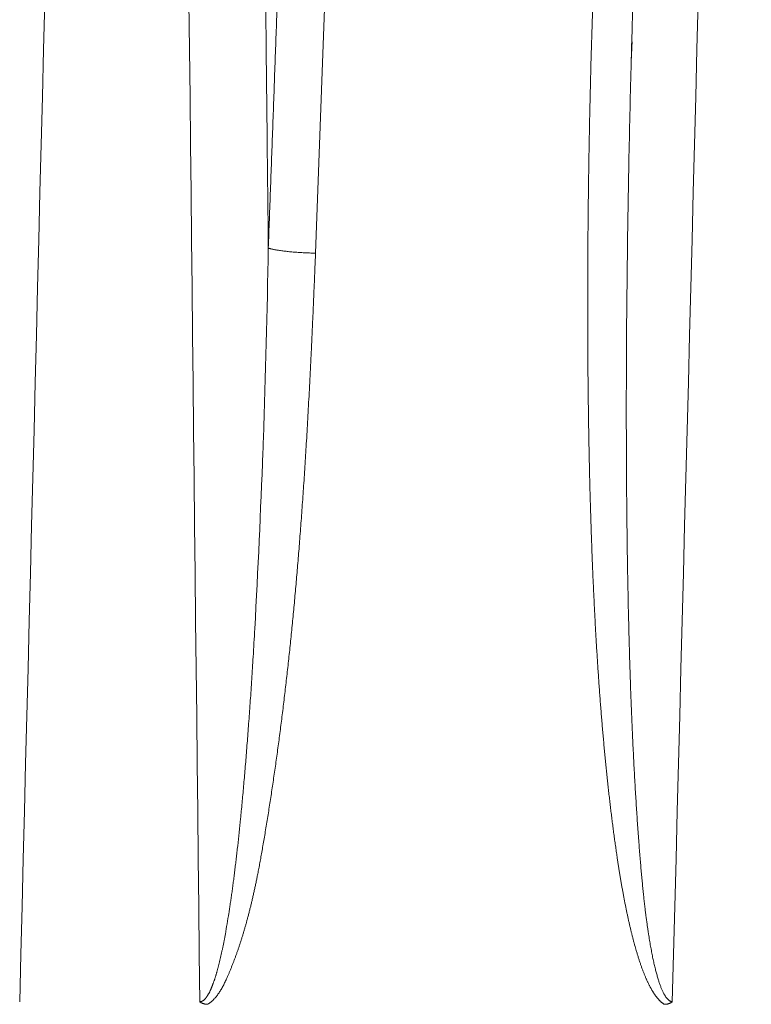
# Model space of a CAD drawing. Header units: millimetres. Extents: x 5437 to 18441, y -4466 to 3128.
# Tile 265 of 497: x 8438 to 8446, y 526 to 537. Entities that reach past the tile are written whole.
import ezdxf

# ---------------------------------------------------------------- set-up
doc = ezdxf.new("R2010")
doc.units = ezdxf.units.MM
doc.layers.add('1', color=7, linetype='Continuous', true_color=0xffffff)
doc.styles.add('TXT08', font='txt.shx', dxfattribs={"width": 0.8, "bigfont": 'gbcbig.shx'})
doc.dimstyles.new('YanXiu', dxfattribs={"dimtxt": 40, "dimasz": 30, "dimexe": 0.66, "dimexo": 0.66, "dimgap": 0.66, "dimtad": 0, "dimdec": 1, "dimdsep": 46, "dimtxsty": 'TXT08', "dimcen": 0, "dimclrd": 256, "dimclre": 165, "dimclrt": 90, "dimazin": 2, "dimtfac": 1, "dimtdec": 1, "dimtofl": 0, "dimtmove": 0, "dimatfit": 3, "dimfxl": 1, "dimlwd": 5, "dimlwe": 13, "dimarcsym": 0})

# ---------------------------------------------------------------- blocks, each defined once
blk = doc.blocks.new('*D35')
at = {"color": 165, "lineweight": 13, "transparency": 16777216}
for p, q in [((8947.864, 668.084), (9114.527, -277.112)), ((8081.233, 515.273), (8247.896, -429.922))]:
    blk.add_line(p, q, dxfattribs=at)
at = {"lineweight": 5, "transparency": 16777216}
for p, q in [((9084.868, -281.671), (8721.139, -345.806)), ((8277.326, -424.063), (8641.055, -359.927))]:
    blk.add_line(p, q, dxfattribs=at)
at = {"lineweight": 20, "transparency": 16777216}
for points in [[(9084, -276.747), (9085.737, -286.595), (9114.413, -276.462)], [(8276.458, -419.139), (8278.194, -428.987), (8247.782, -429.272)]]:
    blk.add_solid(points, dxfattribs=at)
at = {"layer": 'Defpoints', "color": 0, "lineweight": 20, "transparency": 16777216}
for p in [(8947.749, 668.734), (8081.118, 515.923), (9114.413, -276.462)]:
    blk.add_point(p, dxfattribs=at)
at = {"color": 90, "lineweight": 20, "transparency": 16777216, "insert": (8681.097, -352.867), "char_height": 40, "attachment_point": 5, "rotation": 10, "style": 'TXT08'}
blk.add_mtext('880', dxfattribs=at)
blk = doc.blocks.new('*D38')
at = {"color": 165, "lineweight": 13, "transparency": 16777216}
blk.add_line((8986.17, 447.037), (8717.324, 399.632), dxfattribs=at)
at = {"lineweight": 5, "transparency": 16777216}
for start, end in [(171.109661, 178.69322), (181.30678, 188.890339)]:
    blk.add_arc((10243.473, 668.734), 1549.032, start, end, dxfattribs=at)
at = {"lineweight": 20, "transparency": 16777216}
for points in [[(8708.118, 908.947), (8717.983, 907.306), (8717.974, 937.72)], [(8717.983, 430.161), (8708.118, 428.52), (8717.974, 399.747)]]:
    blk.add_solid(points, dxfattribs=at)
at = {"layer": 'Defpoints', "color": 0, "lineweight": 20, "transparency": 16777216}
for p in [(7952.772, 1072.646), (8986.82, 890.315), (8697.061, 758.802), (10020.868, 629.482), (8986.82, 447.152)]:
    blk.add_point(p, dxfattribs=at)
at = {"color": 90, "lineweight": 20, "transparency": 16777216, "insert": (8694.44, 668.734), "char_height": 40, "attachment_point": 5, "rotation": 90, "style": 'TXT08'}
blk.add_mtext('20°', dxfattribs=at)
blk = doc.blocks.new('*D40')
at = {"lineweight": 5, "transparency": 16777216}
for start, end in [(104.30221, 139.92848), (150.07152, 185.69779)]:
    blk.add_arc((9169.331, 707.804), 399.627, start, end, dxfattribs=at)
at = {"lineweight": 20, "transparency": 16777216}
for points in [[(9069.556, 1099.933), (9071.661, 1090.157), (9099.936, 1101.36)], [(8776.632, 668.812), (8766.725, 667.446), (8775.775, 638.41)]]:
    blk.add_solid(points, dxfattribs=at)
at = {"layer": 'Defpoints', "color": 0, "lineweight": 20, "transparency": 16777216}
for p in [(8987, 1741.853), (8912.456, 1013.936), (9169.331, 707.804), (8947.749, 668.734), (8081.118, 515.923)]:
    blk.add_point(p, dxfattribs=at)
at = {"color": 90, "lineweight": 20, "transparency": 16777216, "insert": (8841.976, 937.021), "char_height": 40, "attachment_point": 5, "rotation": 55, "style": 'TXT08'}
blk.add_mtext('90°', dxfattribs=at)
blk = doc.blocks.new('*D43')
at = {"color": 165, "lineweight": 13, "transparency": 16777216}
for p, q in [((10020.868, 628.822), (10020.868, -1427.236)), ((8401.118, -46.541), (8401.118, -1427.236))]:
    blk.add_line(p, q, dxfattribs=at)
at = {"lineweight": 5, "transparency": 16777216}
for p, q in [((8431.118, -1426.576), (9141, -1426.576)), ((9990.868, -1426.576), (9280.987, -1426.576))]:
    blk.add_line(p, q, dxfattribs=at)
at = {"lineweight": 20, "transparency": 16777216}
for points in [[(8431.118, -1421.576), (8431.118, -1431.576), (8401.118, -1426.576)], [(9990.868, -1421.576), (9990.868, -1431.576), (10020.868, -1426.576)]]:
    blk.add_solid(points, dxfattribs=at)
at = {"layer": 'Defpoints', "color": 0, "lineweight": 20, "transparency": 16777216}
for p in [(10020.868, 629.482), (8401.118, -45.881), (10020.868, -1426.576)]:
    blk.add_point(p, dxfattribs=at)
at = {"color": 90, "lineweight": 20, "transparency": 16777216, "insert": (9210.993, -1426.576), "char_height": 40, "attachment_point": 5, "style": 'TXT08'}
blk.add_mtext('1619.7', dxfattribs=at)
blk = doc.blocks.new('*D45')
at = {"color": 165, "lineweight": 13, "transparency": 16777216}
for p, q in [((8078.879, 2459.339), (10490.549, 2459.339)), ((8614.278, -4.077), (10490.549, -4.077))]:
    blk.add_line(p, q, dxfattribs=at)
at = {"lineweight": 5, "transparency": 16777216}
for p, q in [((10489.889, 2429.339), (10489.889, 1308.291)), ((10489.889, 25.923), (10489.889, 1146.971))]:
    blk.add_line(p, q, dxfattribs=at)
at = {"lineweight": 20, "transparency": 16777216}
for points in [[(10484.889, 2429.339), (10494.889, 2429.339), (10489.889, 2459.339)], [(10484.889, 25.923), (10494.889, 25.923), (10489.889, -4.077)]]:
    blk.add_solid(points, dxfattribs=at)
at = {"layer": 'Defpoints', "color": 0, "lineweight": 20, "transparency": 16777216}
for p in [(8078.219, 2459.339), (10489.889, 2459.339), (8613.618, -4.077)]:
    blk.add_point(p, dxfattribs=at)
at = {"color": 90, "lineweight": 20, "transparency": 16777216, "insert": (10489.889, 1227.631), "char_height": 40, "attachment_point": 5, "rotation": 90, "style": 'TXT08'}
blk.add_mtext('2463.4', dxfattribs=at)

msp = doc.modelspace()

# ---------------------------------------------------------------- linework, layer by layer
at = {"color": 7, "lineweight": 20}
msp.add_arc((8078.21928, 516.97839), 1942.36096, 17.50812349, 223.34882114, dxfattribs=at)
at = {"layer": '1', "color": 0, "lineweight": 20}
for centre, radius, start, end in [((8013.90589, 96.27159), 600, 26.44604786, 75.16248942), ((8129.33534, 255.52849), 350, 15.8164397, 50.6248452)]:
    msp.add_arc(centre, radius, start, end, dxfattribs=at)
for points, degree in [([(8440.56254, 534.36154), (8440.75145, 539.53743), (8440.94042, 544.7133), (8441.12944, 549.88915), (8441.31852, 555.06499), (8441.50766, 560.2408)], 5), ([(8442.03169, 560.18426), (8441.71745, 551.55791), (8441.40336, 542.93149), (8441.08942, 534.30501)], 3), ([(8438.6415, 559.95811), (8438.35688, 548.62289), (8438.07273, 537.28765), (8437.78906, 525.95238)], 3), ([(8439.79769, 525.9516), (8439.67552, 537.28711), (8439.55351, 548.62261), (8439.43166, 559.95811)], 3), ([(8440.29031, 559.95811), (8440.3447, 554.8388), (8440.39911, 549.71949), (8440.45356, 544.60017), (8440.50804, 539.48086), (8440.56254, 534.36154)], 5), ([(8445.95068, 559.95811), (8445.65642, 548.62296), (8445.36275, 537.28777), (8445.06965, 525.95255)], 3), ([(8444.63089, 537.12452), (8444.62256, 536.85567), (8444.61486, 536.5868), (8444.60784, 536.31792)], 3), ([(8444.61149, 536.45918), (8444.62121, 536.66473)], 1), ([(8444.60784, 536.31792), (8444.59855, 535.96175), (8444.59042, 535.60554), (8444.58353, 535.24931)], 3), ([(8444.58353, 535.24931), (8444.57242, 534.67468), (8444.56456, 534.09998), (8444.56011, 533.52517)], 3), ([(8440.50727, 532.23683), (8440.53108, 532.94516), (8440.54948, 533.65338), (8440.56254, 534.36154)], 3), ([(8444.56011, 533.52517), (8444.55973, 533.4749), (8444.55937, 533.42461), (8444.55904, 533.37433)], 3), ([(8440.50194, 532.08475), (8440.50375, 532.13545), (8440.50553, 532.18614), (8440.50727, 532.23683)], 3), ([(8440.41198, 530.11344), (8440.44681, 530.77066), (8440.47703, 531.42776), (8440.50194, 532.08475)], 3), ([(8440.39341, 529.79882), (8440.39973, 529.90369), (8440.40592, 530.00857), (8440.41198, 530.11344)], 3), ([(8444.59296, 529.79767), (8444.59472, 529.74018), (8444.59652, 529.68269), (8444.59837, 529.62519)], 3), ([(8440.22075, 527.69118), (8440.23148, 527.79183), (8440.24209, 527.89247), (8440.25257, 527.99311)], 3), ([(8444.68083, 527.94456), (8444.68541, 527.88022), (8444.69006, 527.81587), (8444.69476, 527.75152)], 3), ([(8440.08309, 526.70644), (8440.09616, 526.78359), (8440.10921, 526.86073), (8440.1222, 526.93787)], 3), ([(8444.77472, 526.91475), (8444.77909, 526.88237), (8444.78349, 526.84999), (8444.78789, 526.8176)], 3)]:
    msp.add_open_spline(points, degree=degree, dxfattribs=at)
for points, knots in [([(8444.45605, 527.55131), (8444.45293, 527.57233), (8444.44666, 527.61459), (8444.4375, 527.67836), (8444.42846, 527.74283), (8444.41955, 527.80799), (8444.41078, 527.87385), (8444.40214, 527.94041), (8444.39363, 528.00767), (8444.38526, 528.07562), (8444.37702, 528.14428), (8444.36891, 528.21363), (8444.36093, 528.28368), (8444.35309, 528.35442), (8444.34539, 528.42587), (8444.33781, 528.49801), (8444.33037, 528.57085), (8444.32306, 528.64439), (8444.31589, 528.71863), (8444.30884, 528.79356), (8444.30194, 528.86919), (8444.29516, 528.94552), (8444.28852, 529.02255), (8444.28201, 529.10028), (8444.27563, 529.1787), (8444.26939, 529.25782), (8444.26328, 529.33764), (8444.2573, 529.41816), (8444.25146, 529.49937), (8444.24574, 529.58129), (8444.24016, 529.6639), (8444.23472, 529.74721), (8444.22941, 529.83122), (8444.22422, 529.91592), (8444.21918, 530.00132), (8444.21426, 530.08742), (8444.20948, 530.17422), (8444.20483, 530.26172), (8444.20031, 530.34991), (8444.19593, 530.43881), (8444.19168, 530.5284), (8444.18756, 530.61868), (8444.18357, 530.70967), (8444.17972, 530.80135), (8444.176, 530.89374), (8444.17241, 530.98682), (8444.16895, 531.08059), (8444.16563, 531.17507), (8444.16243, 531.27024), (8444.15937, 531.36611), (8444.15644, 531.46268), (8444.15365, 531.55995), (8444.15099, 531.65792), (8444.14845, 531.75658), (8444.14605, 531.85594), (8444.14379, 531.956), (8444.14165, 532.05676), (8444.13965, 532.15821), (8444.13777, 532.26036), (8444.13603, 532.36321), (8444.13443, 532.46676), (8444.13295, 532.57101), (8444.1316, 532.67595), (8444.13039, 532.7816), (8444.12931, 532.88794), (8444.12836, 532.99497), (8444.12754, 533.10271), (8444.12685, 533.21114), (8444.12629, 533.32028), (8444.12587, 533.43011), (8444.12558, 533.54063), (8444.12541, 533.65186), (8444.12538, 533.76378), (8444.12548, 533.8764), (8444.12571, 533.98972), (8444.12607, 534.10374), (8444.12685, 534.28549), (8444.12846, 534.53468), (8444.13153, 534.85099), (8444.13561, 535.16707), (8444.14072, 535.48293), (8444.14685, 535.79856), (8444.15399, 536.11397), (8444.16215, 536.42915), (8444.17132, 536.7441), (8444.1815, 537.05883), (8444.1927, 537.37334), (8444.2049, 537.68762), (8444.21812, 538.00167), (8444.23233, 538.3155), (8444.24756, 538.6291), (8444.26378, 538.94248), (8444.28101, 539.25563), (8444.29924, 539.56855), (8444.31847, 539.88125), (8444.33871, 540.19373), (8444.35988, 540.50598), (8444.37484, 540.71404), (8444.38231, 540.81804)], [0, 0, 0, 0, 0.0048063, 0.00966304, 0.01457027, 0.01952805, 0.02453644, 0.02959551, 0.03470529, 0.03986585, 0.04507723, 0.05033949, 0.05565267, 0.06101682, 0.06643199, 0.07189822, 0.07741555, 0.08298402, 0.08860368, 0.09427457, 0.09999672, 0.10577017, 0.11159495, 0.11747111, 0.12339868, 0.12937768, 0.13540816, 0.14149015, 0.14762367, 0.15380876, 0.16004545, 0.16633376, 0.17267373, 0.17906538, 0.18550874, 0.19200383, 0.19855068, 0.20514931, 0.21179976, 0.21850204, 0.22525617, 0.23206218, 0.2389201, 0.24582994, 0.25279172, 0.25980546, 0.26687119, 0.27398893, 0.28115869, 0.28838049, 0.29565435, 0.3029803, 0.31035834, 0.31778849, 0.32527078, 0.33280521, 0.34039181, 0.34803059, 0.35572156, 0.36346475, 0.37126016, 0.37910781, 0.38700772, 0.3949599, 0.40296435, 0.41102111, 0.41913017, 0.42729156, 0.43550528, 0.44377135, 0.45208978, 0.46046058, 0.46888377, 0.47735935, 0.48588733, 0.49446773, 0.50310056, 0.5269207, 0.55072344, 0.57450904, 0.59827775, 0.62202981, 0.64576547, 0.66948498, 0.69318859, 0.71687654, 0.74054907, 0.76420644, 0.78784889, 0.81147667, 0.83509002, 0.85868918, 0.88227441, 0.90584594, 0.92940402, 0.95294889, 0.97648081, 1, 1, 1, 1]), ([(8441.08942, 534.30501), (8441.08671, 534.23792), (8441.0814, 534.10616), (8441.0733, 533.91212), (8441.06529, 533.7253), (8441.05736, 533.54568), (8441.04953, 533.37327), (8441.0442, 533.26073), (8441.04159, 533.20567)], [0, 0, 0, 0, 0.18304791, 0.35954299, 0.52948547, 0.6928756, 0.84971367, 1, 1, 1, 1]), ([(8444.55904, 533.37433), (8444.55868, 533.3153), (8444.55797, 533.19827), (8444.5572, 533.02432), (8444.55666, 532.85354), (8444.55637, 532.68591), (8444.5563, 532.52145), (8444.55644, 532.36015), (8444.5568, 532.20201), (8444.55736, 532.04704), (8444.55812, 531.89523), (8444.55906, 531.74659), (8444.56017, 531.60111), (8444.56146, 531.45879), (8444.56291, 531.31964), (8444.56451, 531.18365), (8444.56625, 531.05083), (8444.56813, 530.92117), (8444.57014, 530.79468), (8444.57228, 530.67135), (8444.57452, 530.55119), (8444.57688, 530.43419), (8444.57934, 530.32037), (8444.58189, 530.2097), (8444.58453, 530.10221), (8444.58725, 529.99788), (8444.59003, 529.89671), (8444.592, 529.83033), (8444.59296, 529.79767)], [0, 0, 0, 0, 0.04950797, 0.09813245, 0.14587339, 0.19273076, 0.23870452, 0.28379463, 0.32800106, 0.37132378, 0.41376276, 0.45531798, 0.49598941, 0.53577704, 0.57468084, 0.61270081, 0.64983693, 0.68608918, 0.72145758, 0.75594211, 0.78954277, 0.82225957, 0.85409252, 0.88504163, 0.91510691, 0.94428838, 0.97258607, 1, 1, 1, 1]), ([(8441.04159, 533.20567), (8441.03908, 533.15385), (8441.03412, 533.05112), (8441.02644, 532.89842), (8441.01866, 532.74848), (8441.01077, 532.6013), (8441.00277, 532.45688), (8440.99468, 532.31522), (8440.98911, 532.2217), (8440.98635, 532.1754)], [0, 0, 0, 0, 0.15086815, 0.29906527, 0.44459176, 0.58744803, 0.72763452, 0.86515168, 1, 1, 1, 1]), ([(8440.98635, 532.1754), (8440.9838, 532.13332), (8440.97871, 532.04961), (8440.97084, 531.92471), (8440.96282, 531.80115), (8440.95465, 531.67891), (8440.94633, 531.55801), (8440.93785, 531.43845), (8440.92921, 531.32021), (8440.92044, 531.20331), (8440.91441, 531.12583), (8440.91142, 531.08731)], [0, 0, 0, 0, 0.11596809, 0.23072092, 0.34425891, 0.45658248, 0.56769207, 0.67758815, 0.78627116, 0.89374161, 1, 1, 1, 1]), ([(8440.91142, 531.08731), (8440.90859, 531.05156), (8440.90296, 530.98032), (8440.89425, 530.87385), (8440.8854, 530.76815), (8440.87637, 530.66323), (8440.86718, 530.55907), (8440.85783, 530.45568), (8440.84831, 530.35305), (8440.83862, 530.2512), (8440.82878, 530.15012), (8440.82205, 530.083), (8440.81869, 530.04956)], [0, 0, 0, 0, 0.10326792, 0.20580833, 0.30762172, 0.40870855, 0.50906931, 0.60870451, 0.70761465, 0.80580025, 0.90326186, 1, 1, 1, 1]), ([(8440.81869, 530.04956), (8440.81533, 530.01652), (8440.80862, 529.95062), (8440.79828, 529.85206), (8440.78778, 529.75404), (8440.77708, 529.65658), (8440.7662, 529.55967), (8440.75514, 529.46331), (8440.74389, 529.3675), (8440.73246, 529.27224), (8440.72083, 529.17753), (8440.70904, 529.08337), (8440.70099, 529.02079), (8440.69698, 528.98959)], [0, 0, 0, 0, 0.09339974, 0.18629963, 0.27870021, 0.37060207, 0.46200577, 0.55291189, 0.64332103, 0.73323379, 0.82265079, 0.91157264, 1, 1, 1, 1]), ([(8440.25258, 527.99319), (8440.25546, 528.02219), (8440.26129, 528.08098), (8440.26983, 528.17038), (8440.27837, 528.26219), (8440.28689, 528.35639), (8440.29538, 528.453), (8440.30384, 528.55201), (8440.31226, 528.65342), (8440.32065, 528.75723), (8440.32898, 528.86345), (8440.33727, 528.97206), (8440.34551, 529.08308), (8440.35368, 529.1965), (8440.36179, 529.31232), (8440.36984, 529.43054), (8440.3778, 529.55116), (8440.3857, 529.67418), (8440.39082, 529.75701), (8440.39341, 529.79881)], [0, 0, 0, 0, 0.04825515, 0.09783066, 0.14872673, 0.20094353, 0.2544812, 0.30933989, 0.36551972, 0.4230208, 0.48184323, 0.5419871, 0.60345248, 0.66623945, 0.73034807, 0.7957784, 0.86253046, 0.93060432, 1, 1, 1, 1]), ([(8444.59837, 529.62519), (8444.59977, 529.58305), (8444.60256, 529.49945), (8444.60702, 529.37508), (8444.61166, 529.25277), (8444.61649, 529.13251), (8444.6215, 529.0143), (8444.62668, 528.89815), (8444.63204, 528.78405), (8444.63757, 528.67201), (8444.64327, 528.56202), (8444.64913, 528.45409), (8444.65515, 528.34821), (8444.66132, 528.24438), (8444.66765, 528.14261), (8444.67411, 528.0429), (8444.6786, 527.97711), (8444.68083, 527.94456)], [0, 0, 0, 0, 0.07516412, 0.14911389, 0.22184939, 0.2933707, 0.36367791, 0.43277112, 0.50065044, 0.56731598, 0.63276786, 0.69700619, 0.76003113, 0.82184282, 0.88244141, 0.94182707, 1, 1, 1, 1]), ([(8440.69698, 528.98959), (8440.69299, 528.95898), (8440.68503, 528.89789), (8440.67281, 528.8065), (8440.66042, 528.71554), (8440.64782, 528.62501), (8440.63505, 528.53492), (8440.62634, 528.47502), (8440.622, 528.44513)], [0, 0, 0, 0, 0.16852814, 0.33631003, 0.50334691, 0.66964001, 0.83519061, 1, 1, 1, 1]), ([(8440.622, 528.44513), (8440.61777, 528.41638), (8440.60934, 528.359), (8440.59641, 528.27312), (8440.58331, 528.1876), (8440.57002, 528.10244), (8440.55656, 528.01763), (8440.5474, 527.96123), (8440.54283, 527.93309)], [0, 0, 0, 0, 0.16826543, 0.33588963, 0.50287389, 0.66921949, 0.83492776, 1, 1, 1, 1]), ([(8440.54283, 527.93309), (8440.53826, 527.90521), (8440.52931, 527.85066), (8440.51587, 527.77068), (8440.50279, 527.69435), (8440.49006, 527.62167), (8440.47767, 527.55263), (8440.46563, 527.48725), (8440.45396, 527.42551), (8440.44611, 527.38559), (8440.44231, 527.36624)], [0, 0, 0, 0, 0.14724255, 0.2881265, 0.42265332, 0.55082468, 0.67264254, 0.78810918, 0.89722727, 1, 1, 1, 1]), ([(8444.69476, 527.75152), (8444.69698, 527.72228), (8444.70134, 527.66488), (8444.70808, 527.58042), (8444.7148, 527.49924), (8444.72152, 527.42133), (8444.72823, 527.34669), (8444.73493, 527.27532), (8444.7416, 527.20722), (8444.74825, 527.14239), (8444.75487, 527.08084), (8444.76147, 527.02256), (8444.76799, 526.96755), (8444.77252, 526.93199), (8444.77472, 526.91475)], [0, 0, 0, 0, 0.10463804, 0.20539901, 0.30228366, 0.39529283, 0.48442747, 0.5696887, 0.65107775, 0.72859608, 0.80224535, 0.8720275, 0.93794482, 1, 1, 1, 1]), ([(8440.1222, 526.93788), (8440.12499, 526.95589), (8440.13066, 526.99243), (8440.13896, 527.04806), (8440.14726, 527.10527), (8440.15554, 527.16408), (8440.1638, 527.22447), (8440.17203, 527.28645), (8440.18024, 527.35002), (8440.18843, 527.41518), (8440.19658, 527.48192), (8440.2047, 527.55026), (8440.2128, 527.62018), (8440.21808, 527.66734), (8440.22075, 527.69118)], [0, 0, 0, 0, 0.07194509, 0.14595766, 0.22203881, 0.30018957, 0.38041086, 0.46270357, 0.54706848, 0.63350632, 0.72201779, 0.81260351, 0.90526407, 1, 1, 1, 1]), ([(8444.66728, 526.5226), (8444.66426, 526.53302), (8444.65817, 526.55407), (8444.64924, 526.58603), (8444.64037, 526.61864), (8444.63158, 526.65191), (8444.62285, 526.68585), (8444.61419, 526.72045), (8444.60561, 526.75572), (8444.5971, 526.79164), (8444.58865, 526.82823), (8444.58028, 526.86548), (8444.57198, 526.90339), (8444.56375, 526.94196), (8444.55559, 526.9812), (8444.54751, 527.02109), (8444.53949, 527.06165), (8444.53154, 527.10288), (8444.52367, 527.14476), (8444.51586, 527.18731), (8444.50813, 527.23051), (8444.50047, 527.27439), (8444.49288, 527.31892), (8444.48536, 527.36411), (8444.47791, 527.40997), (8444.47054, 527.45649), (8444.46322, 527.50367), (8444.45845, 527.53536), (8444.45605, 527.55131)], [0, 0, 0, 0, 0.03100262, 0.06259157, 0.09476853, 0.12753513, 0.1608929, 0.19484327, 0.22938762, 0.26452726, 0.30026342, 0.33659727, 0.37352995, 0.41106251, 0.44919597, 0.4879313, 0.52726942, 0.56721121, 0.60775753, 0.64890917, 0.69066691, 0.73303148, 0.77600359, 0.81958392, 0.86377311, 0.9085718, 0.95398057, 1, 1, 1, 1]), ([(8440.44231, 527.36624), (8440.43915, 527.35045), (8440.43287, 527.31911), (8440.42323, 527.27252), (8440.41351, 527.22667), (8440.40369, 527.18157), (8440.39377, 527.13723), (8440.38375, 527.09363), (8440.37363, 527.05079), (8440.36341, 527.00869), (8440.3531, 526.96735), (8440.3427, 526.92675), (8440.33559, 526.89997), (8440.33207, 526.88669)], [0, 0, 0, 0, 0.09818251, 0.19490152, 0.29015969, 0.38395982, 0.47630483, 0.56719779, 0.6566419, 0.74464055, 0.83119727, 0.91631578, 1, 1, 1, 1]), ([(8440.33207, 526.88669), (8440.32884, 526.8747), (8440.3224, 526.85083), (8440.3125, 526.81525), (8440.30248, 526.78004), (8440.2923, 526.74521), (8440.28199, 526.71076), (8440.27152, 526.67668), (8440.26093, 526.64297), (8440.2537, 526.62067), (8440.2501, 526.60957)], [0, 0, 0, 0, 0.12894371, 0.25674932, 0.38342229, 0.50896827, 0.63339301, 0.75670245, 0.87890269, 1, 1, 1, 1]), ([(8444.78789, 526.8176), (8444.78969, 526.80509), (8444.79325, 526.78032), (8444.79874, 526.74361), (8444.80427, 526.70772), (8444.80985, 526.67268), (8444.81547, 526.63846), (8444.82115, 526.60507), (8444.82687, 526.57252), (8444.83263, 526.5408), (8444.83844, 526.50992), (8444.84429, 526.47986), (8444.85019, 526.45064), (8444.85612, 526.42225), (8444.8621, 526.3947), (8444.86811, 526.36797), (8444.87417, 526.34208), (8444.88026, 526.31702), (8444.88639, 526.2928), (8444.89256, 526.26941), (8444.89876, 526.24685), (8444.90499, 526.22512), (8444.91126, 526.20423), (8444.91756, 526.18417), (8444.9239, 526.16494), (8444.93026, 526.14654), (8444.93665, 526.12898), (8444.94307, 526.11225), (8444.94952, 526.09635), (8444.956, 526.08128), (8444.9625, 526.06705), (8444.96902, 526.05364), (8444.97557, 526.04107), (8444.98215, 526.02934), (8444.98874, 526.01843), (8444.99536, 526.00835), (8445.002, 525.99911), (8445.00867, 525.99069), (8445.01535, 525.98311), (8445.02205, 525.97636), (8445.02878, 525.97044), (8445.03552, 525.96534), (8445.04229, 525.96108), (8445.04909, 525.95765), (8445.0559, 525.95508), (8445.06274, 525.95328), (8445.06735, 525.95279), (8445.06963, 525.95255)], [0, 0, 0, 0, 0.0404992, 0.08012837, 0.11888816, 0.15677927, 0.19380245, 0.22995852, 0.26524833, 0.29967284, 0.33323303, 0.36592999, 0.39776491, 0.42873906, 0.45885381, 0.48811067, 0.51651129, 0.54405747, 0.57075117, 0.59659457, 0.62159004, 0.64574023, 0.66904808, 0.69151684, 0.71315015, 0.7339521, 0.75392727, 0.77308086, 0.79141875, 0.80894766, 0.82567527, 0.84161043, 0.85676339, 0.87114605, 0.88477235, 0.89765869, 0.90982444, 0.92129267, 0.93209089, 0.94225206, 0.95181573, 0.96082936, 0.96934956, 0.97744333, 0.98518876, 0.99267483, 1, 1, 1, 1]), ([(8439.79769, 525.9516), (8439.79895, 525.95161), (8439.80148, 525.95164), (8439.80529, 525.95203), (8439.80909, 525.95267), (8439.8129, 525.95359), (8439.81671, 525.95477), (8439.82052, 525.95622), (8439.82433, 525.95795), (8439.82815, 525.95994), (8439.83197, 525.9622), (8439.83579, 525.96474), (8439.83961, 525.96754), (8439.84344, 525.97061), (8439.84726, 525.97395), (8439.85109, 525.97756), (8439.85492, 525.98143), (8439.85875, 525.98558), (8439.86258, 525.98999), (8439.86642, 525.99468), (8439.87025, 525.99963), (8439.87409, 526.00485), (8439.87792, 526.01034), (8439.88176, 526.0161), (8439.8856, 526.02213), (8439.88944, 526.02843), (8439.89329, 526.035), (8439.89713, 526.04183), (8439.90097, 526.04894), (8439.90481, 526.05631), (8439.90865, 526.06396), (8439.9125, 526.07187), (8439.91634, 526.08005), (8439.92018, 526.0885), (8439.92403, 526.09722), (8439.92787, 526.10621), (8439.93171, 526.11547), (8439.93555, 526.125), (8439.93939, 526.13479), (8439.94323, 526.14486), (8439.94706, 526.15519), (8439.9509, 526.1658), (8439.95473, 526.17667), (8439.95856, 526.18781), (8439.96239, 526.19923), (8439.96622, 526.21091), (8439.97005, 526.22286), (8439.97387, 526.23508), (8439.97769, 526.24756), (8439.98151, 526.26032), (8439.98533, 526.27335), (8439.98914, 526.28664), (8439.99295, 526.30021), (8439.99676, 526.31404), (8440.00057, 526.32815), (8440.00437, 526.34252), (8440.00816, 526.35716), (8440.01196, 526.37207), (8440.01575, 526.38725), (8440.01953, 526.4027), (8440.02331, 526.41842), (8440.02709, 526.43441), (8440.03086, 526.45066), (8440.03463, 526.46719), (8440.03839, 526.48398), (8440.04215, 526.50105), (8440.0459, 526.51838), (8440.04965, 526.53598), (8440.05339, 526.55385), (8440.05713, 526.57199), (8440.06086, 526.5904), (8440.06458, 526.60908), (8440.0683, 526.62803), (8440.07201, 526.64725), (8440.07572, 526.66673), (8440.07942, 526.68649), (8440.08186, 526.69975), (8440.08308, 526.70643)], [0, 0, 0, 0, 0.00459703, 0.00921438, 0.01387442, 0.01859892, 0.02340874, 0.0283237, 0.03336235, 0.03854193, 0.04387828, 0.04938593, 0.05507808, 0.06096667, 0.0670625, 0.07337533, 0.07991392, 0.08668614, 0.09369912, 0.10095924, 0.10847227, 0.1162434, 0.12427734, 0.13257834, 0.14115025, 0.14999658, 0.15912051, 0.16852494, 0.17821252, 0.18818568, 0.19844664, 0.20899744, 0.21983995, 0.2309759, 0.24240689, 0.25413439, 0.26615977, 0.27848429, 0.29110913, 0.30403539, 0.31726408, 0.33079616, 0.3446325, 0.35877395, 0.37322128, 0.38797522, 0.40303645, 0.41840563, 0.43408334, 0.45007018, 0.46636666, 0.48297331, 0.49989059, 0.51711897, 0.53465888, 0.55251071, 0.57067487, 0.5891517, 0.60794157, 0.6270448, 0.6464617, 0.66619258, 0.68623773, 0.70659741, 0.72727188, 0.7482614, 0.7695662, 0.7911865, 0.81312253, 0.83537449, 0.85794258, 0.88082699, 0.9040279, 0.92754549, 0.95137994, 0.97553139, 1, 1, 1, 1]), ([(8440.2501, 526.60957), (8440.24635, 526.59816), (8440.23887, 526.57544), (8440.22737, 526.54158), (8440.21571, 526.50803), (8440.20386, 526.4748), (8440.19182, 526.44188), (8440.17962, 526.40928), (8440.17129, 526.38771), (8440.16714, 526.37696)], [0, 0, 0, 0, 0.14582942, 0.29065321, 0.43448011, 0.57731903, 0.71917909, 0.86006958, 1, 1, 1, 1]), ([(8444.9791, 525.92321), (8444.9769, 525.92464), (8444.97245, 525.92752), (8444.96591, 525.93217), (8444.95937, 525.93709), (8444.95286, 525.94232), (8444.94636, 525.94784), (8444.93988, 525.95366), (8444.93342, 525.95978), (8444.92698, 525.96619), (8444.92055, 525.9729), (8444.91415, 525.97991), (8444.90776, 525.98721), (8444.90139, 525.99481), (8444.89504, 526.00271), (8444.88871, 526.0109), (8444.88239, 526.01939), (8444.87609, 526.02818), (8444.86982, 526.03726), (8444.86356, 526.04664), (8444.85732, 526.05632), (8444.85109, 526.06629), (8444.84489, 526.07656), (8444.8387, 526.08713), (8444.83253, 526.09799), (8444.82638, 526.10915), (8444.82025, 526.12061), (8444.81413, 526.13237), (8444.80804, 526.14442), (8444.80196, 526.15676), (8444.7959, 526.16941), (8444.78986, 526.18235), (8444.78384, 526.19559), (8444.77784, 526.20912), (8444.77185, 526.22296), (8444.76588, 526.23708), (8444.75993, 526.25151), (8444.754, 526.26623), (8444.74809, 526.28125), (8444.7422, 526.29657), (8444.73632, 526.31218), (8444.73046, 526.32809), (8444.72462, 526.34429), (8444.7188, 526.3608), (8444.713, 526.3776), (8444.70722, 526.39469), (8444.70145, 526.41209), (8444.6957, 526.42978), (8444.68997, 526.44777), (8444.68426, 526.46605), (8444.67857, 526.48463), (8444.67289, 526.50351), (8444.66916, 526.51621), (8444.66728, 526.5226)], [0, 0, 0, 0, 0.0114417, 0.02310837, 0.03501138, 0.04716143, 0.05956859, 0.0722423, 0.08519143, 0.0984243, 0.11194868, 0.12577189, 0.13990075, 0.15434166, 0.16910062, 0.18418324, 0.19959479, 0.21534019, 0.23142407, 0.24785077, 0.26462436, 0.28174867, 0.29922729, 0.3170636, 0.33526079, 0.35382184, 0.37274959, 0.39204669, 0.41171566, 0.43175886, 0.45217855, 0.47297684, 0.49415574, 0.51571715, 0.53766287, 0.5599946, 0.58271398, 0.60582253, 0.62932172, 0.65321295, 0.67749753, 0.70217673, 0.72725175, 0.75272373, 0.77859377, 0.8048629, 0.83153213, 0.85860241, 0.88607464, 0.9139497, 0.94222842, 0.9709116, 1, 1, 1, 1]), ([(8440.16714, 526.37696), (8440.1626, 526.36534), (8440.15374, 526.34269), (8440.14049, 526.30974), (8440.12769, 526.27866), (8440.11533, 526.24946), (8440.10341, 526.22214), (8440.09193, 526.1967), (8440.0809, 526.17314), (8440.0703, 526.15146), (8440.05959, 526.13057), (8440.04853, 526.1102), (8440.03694, 526.09003), (8440.02522, 526.07083), (8440.01336, 526.0526), (8440.00138, 526.03534), (8439.98926, 526.01905), (8439.97701, 526.00373), (8439.96464, 525.98938), (8439.95213, 525.976), (8439.93949, 525.9636), (8439.92671, 525.95215), (8439.9138, 525.9417), (8439.90079, 525.93215), (8439.89183, 525.92651), (8439.88742, 525.92373)], [0, 0, 0, 0, 0.0692432, 0.13494552, 0.19711153, 0.25574663, 0.31085726, 0.36245121, 0.41053795, 0.45512924, 0.4962398, 0.54065288, 0.58360775, 0.62513379, 0.66526349, 0.70403285, 0.74148181, 0.77765466, 0.81260056, 0.84637402, 0.87903542, 0.91065151, 0.94129587, 0.97104928, 1, 1, 1, 1]), ([(8439.88656, 525.92321), (8439.88412, 525.92325), (8439.87927, 525.92333), (8439.87208, 525.92382), (8439.86504, 525.92456), (8439.85816, 525.9256), (8439.85142, 525.92691), (8439.84484, 525.92852), (8439.83841, 525.9304), (8439.83213, 525.93257), (8439.826, 525.93503), (8439.82002, 525.93777), (8439.8142, 525.94079), (8439.80853, 525.9441), (8439.803, 525.94768), (8439.79946, 525.95029), (8439.79769, 525.9516)], [0, 0, 0, 0, 0.07730204, 0.15314634, 0.22765541, 0.30095845, 0.37319115, 0.4444953, 0.5150183, 0.58491248, 0.65433433, 0.72344352, 0.79240192, 0.86137245, 0.93051794, 1, 1, 1, 1]), ([(8445.06963, 525.9516), (8445.06784, 525.95029), (8445.06432, 525.9477), (8445.05892, 525.94413), (8445.05352, 525.94086), (8445.0481, 525.9379), (8445.04267, 525.93524), (8445.03723, 525.9329), (8445.03007, 525.93023), (8445.02081, 525.92755), (8445.00909, 525.92527), (8444.99644, 525.92374), (8444.98769, 525.92342), (8444.98317, 525.92325)], [0, 0, 0, 0, 0.07147615, 0.14117267, 0.20920503, 0.27569739, 0.34078269, 0.40460271, 0.46730777, 0.58792273, 0.71635956, 0.85348193, 1, 1, 1, 1])]:
    msp.add_open_spline(points, degree=3, knots=knots, dxfattribs=at)
msp.add_rational_spline([(8440.56254, 534.36154), (8440.71338, 534.31192), (8441.08942, 534.30501)], [1, 0.796268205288, 1], degree=2, dxfattribs=at)

# ---------------------------------------------------------------- dimensions: what is measured, and where the dimension line sits
at = {"color": 7, "lineweight": 20}
dim = msp.add_linear_dim(base=(10489.88872, 2459.33935), p1=(8613.61836, -4.07679), p2=(8078.21928, 2459.33935), angle=90, dimstyle='YanXiu', dxfattribs=at)
dim.commit()
dim.dimension.update_dxf_attribs({"geometry": '*D45', "text_midpoint": (10489.88872, 1227.63128)})
for base, line1, line2, picture, middle in [((8912.4558, 1013.93631), ((8947.74919, 668.7336), (8081.11836, 515.92321)), ((8987.00035, 1741.85258), (9169.33093, 707.80444)), '*D40', (8841.97585, 937.02094)), ((8697.0612, 758.80181), ((10020.86817, 629.48245), (8986.82003, 447.15186)), ((7952.77189, 1072.64593), (8986.82003, 890.31535)), '*D38', (8694.44048, 668.7336))]:
    dim = msp.add_angular_dim_2l(base=base, line1=line1, line2=line2, dimstyle='YanXiu', dxfattribs=at)
    dim.commit()
    dim.dimension.update_dxf_attribs({"geometry": picture, "text_midpoint": middle})
dim = msp.add_aligned_dim(p1=(8081.11836, 515.92321), p2=(8947.74919, 668.7336), distance=-959.77636, dimstyle='YanXiu', dxfattribs=at)
dim.commit()
dim.dimension.update_dxf_attribs({"geometry": '*D35', "text_midpoint": (8681.09719, -352.86679)})
dim = msp.add_linear_dim(base=(10020.86817, -1426.57588), p1=(8401.11836, -45.88071), p2=(10020.86817, 629.48245), dimstyle='YanXiu', dxfattribs=at)
dim.commit()
dim.dimension.update_dxf_attribs({"geometry": '*D43', "text_midpoint": (9210.99327, -1426.57588)})

doc.saveas('drawing.dxf')
